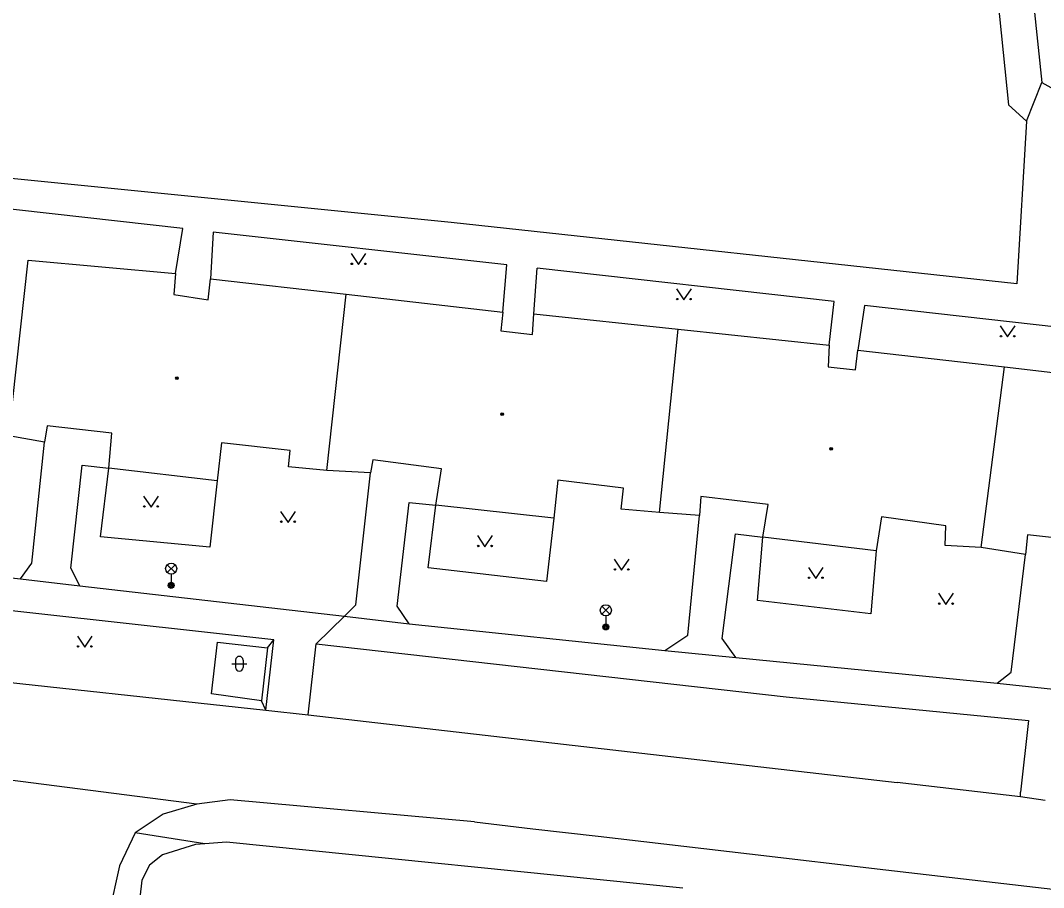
# Model space of a CAD drawing. Extents: x -595546 to -593986, y -1160845 to -1159202.
# Drawn here: x -594119.5 to -594050.7, y -1159658.7 to -1159600.3 of the extents above; entities that cross this region are included whole.
import ezdxf

# ---------------------------------------------------------------- set-up
doc = ezdxf.new("R2010")
doc.units = 0
for name, color, linetype in [('Level 33', 7, 'Continuous'), ('Level 36', 7, 'Continuous'), ('Level 39', 7, 'Continuous'), ('Specificka linie pasportu komunikaci', 7, 'Continuous'), ('TM - budovy zdene_ betonove - VP', 7, 'Continuous'), ('TM - chodniky - VP', 7, 'Continuous'), ('TM - komunikace - VP', 7, 'Continuous'), ('TM - letecke snimky - pomocna linie', 7, 'Continuous'), ('TM - plot dreveny - VP', 7, 'Continuous'), ('TM - rozhrani ploch obecne - VP', 7, 'Continuous')]:
    doc.layers.add(name, color=color, linetype=linetype)

msp = doc.modelspace()

# ---------------------------------------------------------------- linework, layer by layer
at = {"layer": 'Level 33'}
for p, q in [((-594109.625, -1159637.47), (-594109.095, -1159636.94)), ((-594109.625, -1159636.94), (-594109.095, -1159637.47)), ((-594109.36, -1159637.58), (-594109.36, -1159638.33)), ((-594080.395, -1159640.27), (-594079.865, -1159639.74)), ((-594080.395, -1159639.74), (-594079.865, -1159640.27)), ((-594080.13, -1159640.38), (-594080.13, -1159641.13))]:
    msp.add_line(p, q, dxfattribs=at)
for centre, radius in [((-594109.36, -1159637.205), 0.375), ((-594109.36, -1159638.33), 0.2), ((-594109.36, -1159638.33), 0.145), ((-594109.36, -1159638.33), 0.0876), ((-594080.13, -1159640.005), 0.375), ((-594080.13, -1159641.13), 0.2), ((-594080.13, -1159641.13), 0.145), ((-594080.13, -1159641.13), 0.0876)]:
    msp.add_circle(centre, radius, dxfattribs=at)
at = {"layer": 'Level 36'}
for p, q in [((-594105.276, -1159643.606), (-594104.276, -1159643.606)), ((-594105.026, -1159643.356), (-594105.026, -1159643.856)), ((-594104.526, -1159643.356), (-594104.526, -1159643.856))]:
    msp.add_line(p, q, dxfattribs=at)
for points in [[(-594097.26, -1159616), (-594096.76, -1159616.75), (-594096.26, -1159616)], [(-594075.38, -1159618.37), (-594074.88, -1159619.12), (-594074.38, -1159618.37)], [(-594053.61, -1159620.87), (-594053.11, -1159621.62), (-594052.61, -1159620.87)], [(-594111.21, -1159632.32), (-594110.71, -1159633.07), (-594110.21, -1159632.32)], [(-594102, -1159633.35), (-594101.5, -1159634.1), (-594101, -1159633.35)], [(-594088.76, -1159634.98), (-594088.26, -1159635.73), (-594087.76, -1159634.98)], [(-594079.57, -1159636.56), (-594079.07, -1159637.31), (-594078.57, -1159636.56)], [(-594066.51, -1159637.12), (-594066.01, -1159637.87), (-594065.51, -1159637.12)], [(-594057.76, -1159638.86), (-594057.26, -1159639.61), (-594056.76, -1159638.86)], [(-594115.67, -1159641.74), (-594115.17, -1159642.49), (-594114.67, -1159641.74)]]:
    msp.add_lwpolyline(points, dxfattribs=at)
for centre in [(-594097.21, -1159616.7), (-594096.311, -1159616.7), (-594075.33, -1159619.07), (-594074.431, -1159619.07), (-594053.56, -1159621.57), (-594052.661, -1159621.57), (-594111.16, -1159633.02), (-594110.261, -1159633.02), (-594101.95, -1159634.05), (-594101.051, -1159634.05), (-594088.71, -1159635.68), (-594087.811, -1159635.68), (-594079.52, -1159637.26), (-594078.621, -1159637.26), (-594066.46, -1159637.82), (-594065.561, -1159637.82), (-594057.71, -1159639.56), (-594056.811, -1159639.56), (-594115.62, -1159642.44), (-594114.721, -1159642.44)]:
    msp.add_circle(centre, 0.05, dxfattribs=at)
for centre, start, end in [((-594104.776, -1159643.356), 0, 180), ((-594104.776, -1159643.856), 180, 0)]:
    msp.add_arc(centre, 0.25, start, end, dxfattribs=at)
at = {"layer": 'Level 39'}
for centre, radius in [((-594108.97, -1159624.39), 0.09), ((-594108.97, -1159624.39), 0.0398), ((-594087.1, -1159626.82), 0.09), ((-594087.1, -1159626.82), 0.0398), ((-594064.98, -1159629.14), 0.09), ((-594064.98, -1159629.14), 0.0398)]:
    msp.add_circle(centre, radius, dxfattribs=at)
at = {"layer": 'Specificka linie pasportu komunikaci'}
for points in [[(-594051.85, -1159607.09), (-594050.81, -1159604.5)], [(-594119.49, -1159637.9), (-594115.5, -1159638.36)], [(-594099.61, -1159642.26), (-594097.71, -1159640.41)], [(-594097.71, -1159640.41), (-594093.35, -1159640.91)], [(-594102.89, -1159642.54), (-594102.46, -1159641.99)], [(-594076.17, -1159642.71), (-594071.38, -1159643.18)], [(-594053.82, -1159644.91), (-594049.6, -1159645.36)], [(-594102.99, -1159646.72), (-594103.29, -1159646.1)], [(-594100.15, -1159647.04), (-594060.53, -1159651.6)], [(-594107.63, -1159653.04), (-594123.53, -1159651)], [(-594052.25, -1159652.55), (-594060.53, -1159651.6)], [(-594052.25, -1159652.55), (-594052.24, -1159652.25)], [(-594050.58, -1159652.8), (-594052.25, -1159652.55)], [(-594107.09, -1159655.72), (-594111.78, -1159654.98)]]:
    msp.add_lwpolyline(points, dxfattribs=at)
at = {"layer": 'TM - budovy zdene_ betonove - VP'}
for points in [[(-594120.28, -1159628.27), (-594118.97, -1159616.45)], [(-594118.97, -1159616.45), (-594109.07, -1159617.34)], [(-594109.07, -1159617.34), (-594109.19, -1159618.77)], [(-594106.87, -1159619.12), (-594106.72, -1159617.71)], [(-594106.72, -1159617.71), (-594097.59, -1159618.75)], [(-594109.19, -1159618.77), (-594106.87, -1159619.12)], [(-594098.9, -1159630.6), (-594097.59, -1159618.75)], [(-594097.59, -1159618.75), (-594087.05, -1159619.94)], [(-594087.05, -1159619.94), (-594087.19, -1159621.21)], [(-594085.07, -1159621.45), (-594084.97, -1159620.07)], [(-594084.97, -1159620.07), (-594075.26, -1159621.1)], [(-594087.19, -1159621.21), (-594085.07, -1159621.45)], [(-594076.52, -1159633.43), (-594075.26, -1159621.1)], [(-594075.26, -1159621.1), (-594065.11, -1159622.17)], [(-594065.11, -1159622.17), (-594065.17, -1159623.62)], [(-594063.33, -1159623.83), (-594063.18, -1159622.5)], [(-594063.18, -1159622.5), (-594053.31, -1159623.62)], [(-594065.17, -1159623.62), (-594063.33, -1159623.83)], [(-594054.88, -1159635.79), (-594053.31, -1159623.62)], [(-594053.31, -1159623.62), (-594043.38, -1159624.8)], [(-594117.71, -1159627.59), (-594117.88, -1159628.69)], [(-594113.35, -1159628.08), (-594117.71, -1159627.59)], [(-594113.56, -1159630.45), (-594113.35, -1159628.08)], [(-594117.88, -1159628.69), (-594120.28, -1159628.27)], [(-594105.98, -1159628.74), (-594106.26, -1159631.29)], [(-594101.36, -1159629.25), (-594105.98, -1159628.74)], [(-594101.48, -1159630.35), (-594101.36, -1159629.25)], [(-594095.79, -1159629.88), (-594095.95, -1159630.76)], [(-594091.19, -1159630.5), (-594095.79, -1159629.88)], [(-594106.26, -1159631.29), (-594113.56, -1159630.45)], [(-594098.9, -1159630.6), (-594101.48, -1159630.35)], [(-594095.95, -1159630.76), (-594098.9, -1159630.6)], [(-594091.56, -1159632.94), (-594091.19, -1159630.5)], [(-594083.35, -1159631.25), (-594083.63, -1159633.8)], [(-594078.94, -1159631.8), (-594083.35, -1159631.25)], [(-594079.1, -1159633.21), (-594078.94, -1159631.8)], [(-594083.63, -1159633.8), (-594091.56, -1159632.94)], [(-594073.74, -1159632.35), (-594073.84, -1159633.64)], [(-594069.22, -1159632.9), (-594073.74, -1159632.35)], [(-594069.57, -1159635.08), (-594069.22, -1159632.9)], [(-594076.52, -1159633.43), (-594079.1, -1159633.21)], [(-594073.84, -1159633.64), (-594076.52, -1159633.43)], [(-594061.6, -1159633.73), (-594061.94, -1159636)], [(-594057.26, -1159634.33), (-594061.6, -1159633.73)], [(-594057.3, -1159635.65), (-594057.26, -1159634.33)], [(-594051.77, -1159634.92), (-594051.9, -1159636.25)], [(-594047.33, -1159635.42), (-594051.77, -1159634.92)], [(-594061.94, -1159636), (-594069.57, -1159635.08)], [(-594054.88, -1159635.79), (-594057.3, -1159635.65)], [(-594051.9, -1159636.25), (-594054.88, -1159635.79)]]:
    msp.add_lwpolyline(points, dxfattribs=at)
at = {"layer": 'TM - chodniky - VP'}
for points in [[(-594055.75, -1159579.56), (-594053.06, -1159606)], [(-594052.17, -1159591.43), (-594050.81, -1159604.5)], [(-594050.81, -1159604.5), (-594035.54, -1159612.96)], [(-594053.06, -1159606), (-594051.85, -1159607.09)], [(-594051.85, -1159607.09), (-594052.48, -1159618.04)], [(-594090.52, -1159613.92), (-594124.85, -1159610.48)], [(-594108.58, -1159614.32), (-594126.38, -1159612.33)], [(-594109.07, -1159617.34), (-594108.58, -1159614.32)], [(-594052.48, -1159618.04), (-594090.52, -1159613.92)], [(-594106.53, -1159614.56), (-594106.72, -1159617.71)], [(-594086.79, -1159616.76), (-594106.53, -1159614.56)], [(-594087.05, -1159619.94), (-594086.79, -1159616.76)], [(-594084.97, -1159620.07), (-594084.74, -1159616.99)], [(-594064.78, -1159619.23), (-594084.74, -1159616.99)], [(-594065.11, -1159622.17), (-594064.78, -1159619.23)], [(-594062.74, -1159619.51), (-594063.18, -1159622.5)], [(-594043.04, -1159621.73), (-594062.74, -1159619.51)], [(-594118.73, -1159636.83), (-594117.88, -1159628.69)], [(-594116.11, -1159637.18), (-594115.34, -1159630.25)], [(-594115.34, -1159630.25), (-594113.56, -1159630.45)], [(-594096.94, -1159639.63), (-594095.95, -1159630.76)], [(-594094.17, -1159639.73), (-594093.35, -1159632.75)], [(-594093.35, -1159632.75), (-594091.56, -1159632.94)], [(-594074.62, -1159641.69), (-594073.84, -1159633.64)], [(-594072.3, -1159641.9), (-594071.41, -1159634.87)], [(-594071.41, -1159634.87), (-594069.57, -1159635.08)], [(-594052.88, -1159644.17), (-594051.9, -1159636.25)], [(-594128.57, -1159636.86), (-594119.49, -1159637.9)], [(-594119.49, -1159637.9), (-594118.73, -1159636.83)], [(-594115.5, -1159638.36), (-594116.11, -1159637.18)], [(-594115.5, -1159638.36), (-594097.71, -1159640.41)], [(-594102.46, -1159641.99), (-594122.94, -1159639.72)], [(-594097.71, -1159640.41), (-594096.94, -1159639.63)], [(-594093.35, -1159640.91), (-594094.17, -1159639.73)], [(-594093.35, -1159640.91), (-594076.17, -1159642.71)], [(-594076.17, -1159642.71), (-594074.62, -1159641.69)], [(-594102.99, -1159646.72), (-594102.46, -1159641.99)], [(-594071.38, -1159643.18), (-594072.3, -1159641.9)], [(-594071.38, -1159643.18), (-594053.82, -1159644.91)], [(-594053.82, -1159644.91), (-594052.88, -1159644.17)], [(-594105.64, -1159655.6), (-594107.09, -1159655.72)], [(-594074.95, -1159658.7), (-594105.64, -1159655.6)], [(-594107.73, -1159655.77), (-594109.94, -1159656.46)], [(-594107.09, -1159655.72), (-594107.73, -1159655.77)], [(-594109.94, -1159656.46), (-594110.82, -1159657.16)], [(-594110.82, -1159657.16), (-594111.33, -1159658.17)], [(-594111.33, -1159658.17), (-594113.21, -1159674.81)]]:
    msp.add_lwpolyline(points, dxfattribs=at)
at = {"layer": 'TM - komunikace - VP'}
for points in [[(-594100.15, -1159647.04), (-594099.61, -1159642.26)], [(-594099.61, -1159642.26), (-594068.01, -1159645.82)], [(-594124.1, -1159644.43), (-594102.99, -1159646.72)], [(-594068.01, -1159645.82), (-594051.7, -1159647.42)], [(-594102.99, -1159646.72), (-594100.15, -1159647.04)], [(-594051.7, -1159647.42), (-594052.24, -1159652.25)], [(-594105.39, -1159652.75), (-594107.63, -1159653.04)], [(-594088.96, -1159654.24), (-594105.39, -1159652.75)], [(-594107.63, -1159653.04), (-594109.9, -1159653.72)], [(-594109.9, -1159653.72), (-594111.78, -1159654.98)], [(-594111.78, -1159654.98), (-594112.84, -1159657.2)], [(-594112.84, -1159657.2), (-594113.52, -1159660.33)]]:
    msp.add_lwpolyline(points, dxfattribs=at)
at = {"layer": 'TM - letecke snimky - pomocna linie'}
msp.add_lwpolyline([(-594088.96, -1159654.24), (-594085.04, -1159654.7), (-594080.64, -1159655.21), (-594070.47, -1159656.39), (-594061.29, -1159657.46), (-594045.42, -1159659.31)], dxfattribs=at)
at = {"layer": 'TM - plot dreveny - VP'}
for points in [[(-594106.26, -1159631.29), (-594106.76, -1159635.77), (-594114.12, -1159635.06), (-594113.56, -1159630.45)], [(-594083.63, -1159633.8), (-594084.11, -1159638.08), (-594092.07, -1159637.14), (-594091.56, -1159632.94)], [(-594061.94, -1159636), (-594062.32, -1159640.24), (-594069.94, -1159639.34), (-594069.57, -1159635.08)]]:
    msp.add_lwpolyline(points, dxfattribs=at)
at = {"layer": 'TM - rozhrani ploch obecne - VP'}
for points in [[(-594106.64, -1159645.63), (-594106.25, -1159642.16)], [(-594106.25, -1159642.16), (-594102.89, -1159642.54)], [(-594102.89, -1159642.54), (-594103.29, -1159646.1)], [(-594103.29, -1159646.1), (-594106.64, -1159645.63)]]:
    msp.add_lwpolyline(points, dxfattribs=at)

doc.saveas('drawing.dxf')
